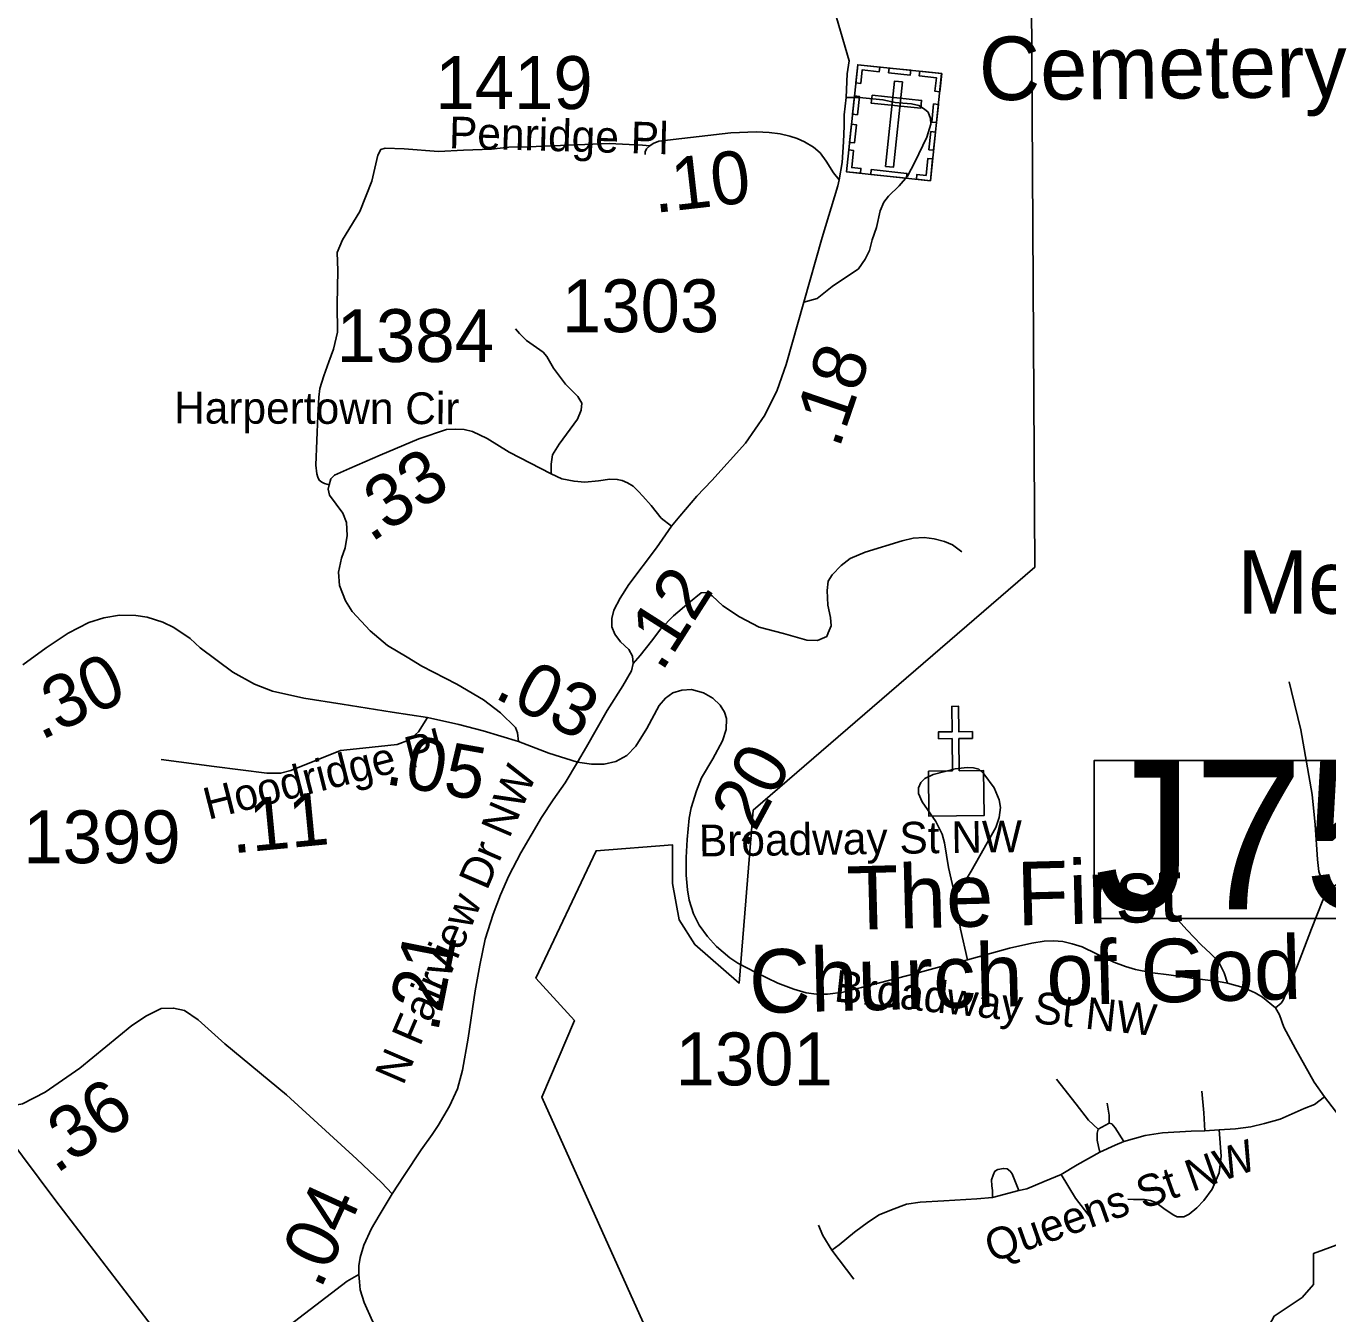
# Model space of a CAD drawing. Extents: x 1159738 to 1321356, y 736314 to 882035.
# Drawn here: x 1239592 to 1242668, y 798032 to 801076 of the extents above; entities that cross this region are included whole.
import ezdxf

# ---------------------------------------------------------------- set-up
doc = ezdxf.new("R2010")
doc.units = 0
for name, color, linetype in [('Exist Boundary Political City Limit New', 7, 'Continuous'), ('Exist Cultural Cemetery CELL', 7, 'Continuous'), ('Exist Cultural Cemetery Label', 7, 'Continuous'), ('Exist Cultural Church CELL', 7, 'Continuous'), ('Exist Cultural Church Label', 7, 'Continuous'), ('Exist Hydrographic Creek Single Shore', 7, 'Continuous'), ('Exist Road Non-System Structure Non-Sys Other Number Label', 7, 'Continuous'), ('Exist Road Non-System Type 51', 7, 'Continuous'), ('Exist Road Non-System Type 51 Label', 7, 'Continuous'), ('Exist Road Secondary Mileage Hundredths English Label', 7, 'Continuous'), ('Exist Road Secondary Type 51 Attributed', 7, 'Continuous'), ('Exist Road Secondary Type 51 Label', 7, 'Continuous'), ('Exist Road Secondary Type 51 Number Label', 7, 'Continuous'), ('Map Preparation Boundary City Limit Buffer Line', 7, 'Continuous')]:
    doc.layers.add(name, color=color, linetype=linetype)

msp = doc.modelspace()

# ---------------------------------------------------------------- linework, layer by layer
at = {"layer": 'Exist Boundary Political City Limit New'}
msp.add_lwpolyline([(1241963.5, 801807.6), (1241975, 799796.7), (1241310.2, 799222.7), (1241276.9, 798813.8), (1241171.7, 798904.9), (1241134.8, 798963.2), (1241119.6, 799049.3), (1241119.6, 799140.4), (1240938.6, 799126.8), (1240796.5, 798825.2), (1240887.4, 798725.6), (1240810.7, 798544.5), (1241353.1, 797336.8)], dxfattribs=at)
at = {"layer": 'Exist Cultural Cemetery CELL'}
for points in [[(1241557.1, 800984.6), (1241755.1, 800963.7), (1241728.4, 800710.4), (1241530.4, 800731.3)], [(1241552.6, 800941.5), (1241563.9, 800940.3), (1241567.3, 800972.3), (1241607.6, 800968), (1241608.8, 800979.1), (1241557.1, 800984.6)], [(1241630.8, 800976.8), (1241682.3, 800971.3), (1241681.1, 800960), (1241629.6, 800965.4)], [(1241662.5, 800944), (1241643.9, 800945.9), (1241622.6, 800744.3), (1241641.2, 800742.3)], [(1241750.6, 800920.5), (1241739.4, 800921.7), (1241742.7, 800953.7), (1241702.4, 800958), (1241703.6, 800969.1), (1241755.2, 800963.6)], [(1241544.8, 800867.7), (1241549.3, 800910.8), (1241560.7, 800909.6), (1241556.1, 800866.5)], [(1241590.6, 800912.6), (1241588.6, 800894), (1241705.7, 800881.7), (1241707.7, 800900.2)], [(1241731.6, 800849.1), (1241736.2, 800892.1), (1241747.5, 800890.9), (1241743, 800847.9)], [(1241537.7, 800800.9), (1241542.3, 800844), (1241553.6, 800842.8), (1241549, 800799.7)], [(1241724.7, 800783.5), (1241729.2, 800826.6), (1241740.6, 800825.4), (1241736, 800782.3)], [(1241563.3, 800727.9), (1241564.5, 800739.3), (1241542.6, 800741.6), (1241546.9, 800781.8), (1241535.8, 800783), (1241530.4, 800731.4)], [(1241695.5, 800713.9), (1241696.7, 800725.3), (1241718.5, 800723), (1241722.8, 800763.2), (1241733.9, 800762.1), (1241728.4, 800710.4)], [(1241588.8, 800736.7), (1241673.2, 800727.8), (1241672, 800716.5), (1241587.6, 800725.4)]]:
    msp.add_lwpolyline(points, close=True, dxfattribs=at)
at = {"layer": 'Exist Cultural Church CELL'}
msp.add_lwpolyline([(1241723.7, 799314.9), (1241780.6, 799315.6), (1241779.8, 799391.7), (1241747.8, 799391.4), (1241747.6, 799407.4), (1241779.6, 799407.7), (1241779, 799467.9), (1241795, 799468), (1241795.7, 799407.9), (1241827.7, 799408.2), (1241827.8, 799392.3), (1241795.8, 799391.9), (1241796.6, 799315.8), (1241854.3, 799316.3), (1241855.4, 799209.8), (1241724.8, 799208.4)], close=True, dxfattribs=at)
at = {"layer": 'Exist Hydrographic Creek Single Shore'}
msp.add_lwpolyline([(1242206.4, 793839.1), (1241985.8, 794170.2), (1241916.8, 794381.7), (1241935.8, 794489.6), (1242168.8, 794800), (1242206.9, 794973.3), (1242171.8, 795243.2), (1242068.9, 795452), (1241849.8, 795666.5), (1241765.8, 795970.2), (1241745.8, 796495.8), (1241867.8, 796683.8), (1241912.8, 796840.4), (1241916.8, 796974.9), (1242092.7, 797329.1), (1242494.7, 797744.6), (1242517.8, 797983.8), (1242540.7, 798026.9), (1242607.2, 798070.7), (1242633.3, 798101), (1242634, 798175), (1242796.5, 798234.8)], dxfattribs=at)
at = {"layer": 'Exist Road Non-System Structure Non-Sys Other Number Label'}
msp.add_lwpolyline([(1243039, 799340.3), (1242115.8, 799340.3), (1242115.8, 798966.5), (1243039, 798966.5)], close=True, dxfattribs=at)
at = {"layer": 'Exist Road Non-System Type 51'}
for points in [[(1241529.8, 800907.4), (1241560.8, 800906.7), (1241616.3, 800901.8), (1241645.6, 800895.3), (1241663.6, 800893.6), (1241683.9, 800892), (1241701, 800887.9), (1241714.9, 800879.8), (1241722.9, 800872.4), (1241728.6, 800857.7), (1241729.5, 800843.9), (1241720.5, 800813.7), (1241692, 800754.1), (1241674.8, 800721.5), (1241654.5, 800697.9), (1241629.2, 800674.2), (1241618.6, 800659.5), (1241609.6, 800639.1), (1241601.6, 800599.5), (1241591, 800570.9), (1241584.5, 800545.7), (1241574.7, 800525.3), (1241558.4, 800502.4), (1241496.4, 800460), (1241461.4, 800432.3), (1241429.3, 800423.3)], [(1240327.2, 800417.8), (1240328.3, 800497.9), (1240327.3, 800540.6), (1240340, 800570.6), (1240380.9, 800638), (1240408.7, 800709.2), (1240422.8, 800770.6), (1240430, 800783.8), (1240440.4, 800787.4), (1240485.2, 800785.8), (1240566.7, 800779.4), (1240625.2, 800782.2), (1240692, 800784.6), (1240732.7, 800789.4), (1240778.1, 800790.6), (1240970, 800798.2), (1241048.7, 800794.7), (1241065.9, 800792.5)], [(1240307.9, 799991.2), (1240297.3, 799994.3), (1240291.1, 799997.6), (1240284.6, 800002.4), (1240281.6, 800009.6), (1240279.2, 800017.2), (1240277, 800038.2), (1240281.4, 800154.5), (1240283.8, 800198.5), (1240286, 800219.2), (1240295.3, 800248.8), (1240307.4, 800282.3), (1240318.2, 800312.4), (1240327.5, 800352.5), (1240327.2, 800417.8)], [(1240832.3, 800017.2), (1240832.7, 800040.6), (1240835.9, 800062.7), (1240851.4, 800088), (1240894.6, 800146.7), (1240903.6, 800167.9), (1240905.2, 800184.2), (1240895.4, 800200.5), (1240866.1, 800229.1), (1240838.4, 800267.4), (1240822.1, 800295.1), (1240813.9, 800304.9), (1240797.6, 800316.4), (1240774, 800332.7), (1240757.7, 800349), (1240748.7, 800360.4)], [(1241026.7, 799569.4), (1241043.2, 799587.9), (1241069.3, 799622.1), (1241091.7, 799650.8), (1241121.3, 799682.2), (1241158, 799712.7), (1241186.7, 799736), (1241199.3, 799736.9), (1241212.8, 799728.9), (1241237.9, 799705.5), (1241277.3, 799679.5), (1241324, 799655.3), (1241381.4, 799640), (1241437, 799624.7), (1241462.1, 799623.9), (1241483.6, 799632.8), (1241487.2, 799641.8), (1241494.4, 799658), (1241492.6, 799677.7), (1241486.3, 799707.3), (1241484.5, 799741.4), (1241487.2, 799763.9), (1241496.2, 799779.1), (1241517.7, 799800.7), (1241539.2, 799817.7), (1241574.2, 799832.1), (1241661.8, 799858.8), (1241687.8, 799865.1), (1241713.8, 799866.9), (1241737.1, 799864.2), (1241762.2, 799857.9), (1241781.1, 799849.8), (1241802.6, 799832.8)], [(1242664.9, 799025.2), (1242654.6, 799053.4), (1242646.1, 799077.2), (1242642.7, 799106.1), (1242637.6, 799187.8), (1242630.8, 799259.8), (1242603.6, 799412.1), (1242581.5, 799502.8), (1242576.4, 799525.7)], [(1240036.3, 799325.5), (1239911.5, 799342.7)], [(1241786.2, 799021.9), (1241771.4, 799087.2), (1241762.1, 799145), (1241756.1, 799165.9), (1241741.3, 799196.1), (1241708.9, 799242.2), (1241700.7, 799262), (1241700.7, 799275.1), (1241706.2, 799288.3), (1241715.5, 799297.1), (1241735.2, 799307), (1241762.7, 799313.6), (1241786.8, 799320.2), (1241815.3, 799323.5), (1241830.1, 799322.4), (1241843.3, 799319.1), (1241854.8, 799308.6), (1241879.5, 799275.1), (1241891, 799246.6), (1241893.8, 799228.5), (1241891, 799205.4), (1241883.4, 799181.8), (1241824.7, 799078.6), (1241796.1, 799030), (1241786.2, 799021.9)], [(1242655.3, 799010.2), (1242664.9, 799025.2), (1242674.9, 799036.6), (1242687.7, 799047.1), (1242698.7, 799053.6), (1242713.3, 799056.8), (1242784.1, 799074.6), (1242860, 799092.4), (1243035.7, 799135.7), (1243212.5, 799182.3)], [(1241816.4, 798868.8), (1241799.9, 798941.2), (1241786.2, 799021.9)], [(1242543.9, 798755.5), (1242557.1, 798766.5), (1242562.2, 798773.8), (1242589.6, 798839.2), (1242629.3, 798942.3), (1242655.3, 799010.2)], [(1242430.4, 798813.4), (1242422.6, 798838), (1242409.5, 798864.9), (1242390.2, 798883.6), (1242368.3, 798904.5), (1242335.4, 798939.1), (1242297.5, 798980.8)], [(1241816.4, 798868.8), (1241915.1, 798896.2), (1241968.4, 798908.3), (1241997.4, 798912.7), (1242019.4, 798913.3), (1242041.3, 798912.2), (1242063.8, 798906.7), (1242086.9, 798899.5), (1242121.2, 798883.1), (1242161.8, 798863.3), (1242189.2, 798852.9), (1242213.4, 798845.8), (1242252.9, 798838.1), (1242291.8, 798833.1), (1242345.9, 798825.5), (1242409, 798817.3), (1242430.4, 798813.4)], [(1241254.4, 798873.7), (1241273.7, 798860.7), (1241316, 798838.7), (1241368.1, 798813.5), (1241405.9, 798799.2), (1241435, 798791), (1241459.7, 798787.7), (1241485.5, 798787.7), (1241522.3, 798792.1), (1241566.1, 798803.6), (1241672.4, 798831), (1241693.3, 798836.5), (1241754.2, 798853), (1241816.4, 798868.8)], [(1242430.4, 798813.4), (1242467.7, 798803.6), (1242496.2, 798790.4), (1242513.2, 798780.5), (1242543.9, 798755.5)], [(1242659.6, 798544.9), (1242635.2, 798579.7), (1242591.3, 798658.8), (1242563.9, 798709.6), (1242553, 798738.6), (1242543.9, 798755.5)], [(1242124.6, 798468.9), (1242101.8, 798489.9), (1242072.6, 798527.4), (1242026.4, 798586.4)], [(1242377.2, 798464.8), (1242374.5, 798506.9), (1242369.9, 798558.1)], [(1242659.6, 798544.9), (1242635.7, 798526.9), (1242611.5, 798517.3), (1242554.8, 798492.2), (1242518.2, 798482.1), (1242485.4, 798473.9), (1242449.7, 798469.3), (1242410.9, 798466.6)], [(1242740, 798440.2), (1242659.6, 798544.9)], [(1242150.7, 798483.1), (1242151.2, 798501.8), (1242146.2, 798530.1)], [(1242150.7, 798483.1), (1242124.6, 798468.9)], [(1242185.8, 798439.2), (1242164.8, 798471.7), (1242157.1, 798480.8), (1242150.7, 798483.1)], [(1240006.2, 797850.2), (1239662.2, 798298.8), (1239544, 798457.2)], [(1242124.6, 798468.9), (1242122.8, 798459.3), (1242122.8, 798442.9), (1242126, 798427.3), (1242129.2, 798414.5)], [(1242185.8, 798439.2), (1242236.1, 798453.4), (1242276.7, 798459.8), (1242344.8, 798463.5), (1242377.2, 798464.8)], [(1242410.9, 798466.6), (1242415.5, 798404.9), (1242410.5, 798365.7), (1242394.5, 798326.9), (1242374.8, 798300.3), (1242357.9, 798282.5), (1242339.7, 798267.9), (1242327.4, 798261.2), (1242311.9, 798261.7), (1242301.9, 798265.8), (1242280.4, 798281.3), (1242261.2, 798295.5), (1242248.9, 798300.1), (1242234.7, 798301.9), (1242218.2, 798301.9), (1242208.2, 798301.9), (1242194.9, 798302.8)], [(1242410.9, 798466.6), (1242377.2, 798464.8)], [(1242129.2, 798414.5), (1242164.8, 798431), (1242185.8, 798439.2)], [(1242129.2, 798414.5), (1242075, 798384), (1242037.5, 798361.6)], [(1241937.5, 798323.2), (1241922, 798363), (1241917, 798369.4), (1241910.1, 798374.5), (1241901, 798375.8), (1241888.2, 798373.5), (1241880.4, 798369), (1241876.7, 798359.8), (1241872.6, 798348.8), (1241873.5, 798334.7), (1241875.4, 798323.2), (1241874.9, 798307.2)], [(1242037.5, 798361.6), (1241997.4, 798344.7), (1241956.7, 798327.8), (1241937.5, 798323.2)], [(1242037.5, 798361.6), (1242071.3, 798305.8), (1242114.2, 798250.2)], [(1241874.9, 798307.2), (1241838.4, 798303.6), (1241760.2, 798299.5), (1241704.2, 798296.3), (1241672.2, 798291.3), (1241636.6, 798278), (1241607.8, 798266.1), (1241582.2, 798249.6), (1241549, 798225.1), (1241512.9, 798194.9), (1241496, 798182.5)], [(1241874.9, 798307.2), (1241937.5, 798323.2)], [(1241496, 798182.5), (1241474.5, 798217.3), (1241464, 798242)], [(1241496, 798182.5), (1241548, 798113.6)]]:
    msp.add_lwpolyline(points, dxfattribs=at)
at = {"layer": 'Exist Road Secondary Type 51 Attributed'}
for points in [[(1241512.7, 800712.4), (1241520.3, 800753.5), (1241522.9, 800802.5), (1241524.7, 800839.3), (1241525.1, 800866.2), (1241529.8, 800907.4), (1241532.2, 800963), (1241536.4, 800993.6), (1241445.3, 801307.1)], [(1241512.7, 800712.4), (1241499.9, 800729.2), (1241482.3, 800756.4), (1241468.3, 800776), (1241452.3, 800789.6), (1241430.8, 800802.2), (1241413.6, 800809.8), (1241396.4, 800815.8), (1241373.7, 800821), (1241347.3, 800824.2), (1241317.7, 800825.8), (1241257.3, 800823.8), (1241087.3, 800803.8), (1241073.8, 800798), (1241065.9, 800792.5), (1241057.7, 800785.8), (1241054.4, 800779), (1241054.4, 800772.4)], [(1241116.7, 799894.2), (1241136.5, 799917.5), (1241176.4, 799965.1), (1241212.3, 800001.9), (1241291.9, 800090.2), (1241337.4, 800156.6), (1241366.9, 800215.2), (1241387.7, 800275.8), (1241429.3, 800423.3), (1241473.2, 800575.9), (1241509.5, 800698.1), (1241512.7, 800712.4)], [(1241116.7, 799894.2), (1241092.1, 799912.8), (1241069.2, 799942.4), (1241049.5, 799964.4), (1241038.7, 799976.1), (1241026.6, 799988.2), (1241013.1, 799996.5), (1241000.6, 800001.5), (1240988.9, 800004.2), (1240971.3, 800004.6), (1240944.8, 800001.3), (1240912.4, 799997.5), (1240886.9, 800000), (1240857.8, 800005.7), (1240832.3, 800017.2), (1240733, 800068.4), (1240681.3, 800100.9), (1240647, 800117.9), (1240626.9, 800122.3), (1240606.8, 800122.9), (1240585.5, 800122.3), (1240520.2, 800100.3), (1240428.6, 800062), (1240356.4, 800030), (1240320.6, 800014.3), (1240311.9, 800005.5), (1240307.9, 799991.2), (1240306.1, 799981.1), (1240309.3, 799967.2), (1240340.2, 799924.6), (1240349.2, 799902.6), (1240351, 799872.1), (1240345.8, 799842.6), (1240337.4, 799818.4), (1240329.9, 799785.5), (1240332.6, 799753.9), (1240346.5, 799717.1), (1240362.7, 799692.4), (1240405.3, 799646.6), (1240446.1, 799611.6), (1240492.6, 799584), (1240527.1, 799562.9), (1240609.9, 799520.4), (1240672.7, 799483.2), (1240713, 799452.8), (1240748.4, 799418.3), (1240752.9, 799405.3), (1240755.1, 799385.1)], [(1240894.7, 799336.2), (1240916, 799372.6), (1240965.3, 799457.9), (1241001.6, 799516.5), (1241022.2, 799551.9), (1241026.7, 799569.4), (1241024.9, 799586.9), (1241015.9, 799602.2), (1240996.2, 799620.8), (1240983.2, 799638.3), (1240976, 799655.9), (1240975.6, 799675.6), (1240980.9, 799695.2), (1240995.3, 799723.4), (1241015.9, 799755.7), (1241081.3, 799842.6), (1241116.7, 799894.2)], [(1239584.2, 799566), (1239639.3, 799606), (1239691.8, 799640.9), (1239740.1, 799666.3), (1239776, 799677), (1239813, 799683.3), (1239851.5, 799682.9), (1239878.3, 799679), (1239914.9, 799667.3), (1239941.5, 799654.6), (1239980, 799628.3), (1240003.4, 799606.3), (1240080.4, 799548.5), (1240131.4, 799520), (1240174.1, 799503.5), (1240248.6, 799487.6), (1240338.9, 799472.8), (1240457.2, 799454.2), (1240540.8, 799441.7)], [(1240894.7, 799336.2), (1240927.6, 799331), (1240957.6, 799331.4), (1240985.4, 799337.3), (1241011.4, 799352.1), (1241033, 799374.1), (1241058.5, 799415.8), (1241087.7, 799469.7), (1241102.5, 799487.2), (1241120.4, 799499.7), (1241141.5, 799506.5), (1241163.9, 799507.8), (1241192.2, 799499.7), (1241214.6, 799487.2), (1241232.1, 799470.6), (1241241.9, 799454.4), (1241246.9, 799439.1), (1241246, 799413.1), (1241237.4, 799386.2), (1241214.6, 799343.6), (1241188.1, 799299.1), (1241176, 799268.4), (1241163.5, 799228), (1241159, 799203.3), (1241154, 799153.1), (1241151.4, 799110.5), (1241151.4, 799068.6), (1241154.5, 799034), (1241159, 799010.2), (1241168.8, 798977.9), (1241182.3, 798950.6), (1241201.6, 798923.6), (1241223.5, 798900.1), (1241254.4, 798873.7)], [(1240540.8, 799441.7), (1240518.9, 799407.4), (1240498.1, 799388.7), (1240468.9, 799377.8), (1240388, 799369), (1240334.9, 799363.6), (1240217.2, 799316.4), (1240193.4, 799309.9), (1240160.6, 799309.9), (1240036.3, 799325.5)], [(1240540.8, 799441.7), (1240614.4, 799425), (1240672.1, 799410.2), (1240755.1, 799385.1)], [(1240755.1, 799385.1), (1240827.2, 799356.9), (1240894.7, 799336.2)], [(1240457, 798315.8), (1240485.5, 798359), (1240525.2, 798419.3), (1240551.3, 798456.3), (1240565.4, 798477.4), (1240592.4, 798523), (1240611.5, 798563.9), (1240622.8, 798607.8), (1240636.5, 798683.8), (1240653.3, 798795.3), (1240663.8, 798855.8), (1240677, 798917.9), (1240695.8, 798977), (1240712.9, 799022.5), (1240732.7, 799067), (1240760.7, 799121.6), (1240809.4, 799204.9), (1240837.4, 799247.3), (1240865.5, 799287), (1240894.7, 799336.2)], [(1240457, 798315.8), (1240432, 798342.6), (1240373.5, 798397.7), (1240207.2, 798549.8), (1240061.9, 798670.4), (1239998.6, 798727.3), (1239966.4, 798748.8), (1239940.5, 798754.6), (1239911.6, 798753.9), (1239876.7, 798736.8), (1239842, 798713.3), (1239719.4, 798613), (1239637.4, 798555.9), (1239583.5, 798528.6), (1239545.1, 798521.1), (1239519.3, 798523.7), (1239496.6, 798532.8), (1239470.2, 798554.8), (1239424.5, 798579.5), (1239392.1, 798585.1), (1239366.7, 798574.8), (1239325.6, 798551.1), (1238923.3, 798222)], [(1240378.3, 798125.3), (1240378.3, 798145.8), (1240381, 798165), (1240390, 798194.4), (1240408.2, 798234.1), (1240426.3, 798264.1), (1240457, 798315.8)], [(1240378.3, 798125.3), (1240350.9, 798109.3), (1240125.8, 797936.5), (1239669.2, 797599.3), (1239361, 797355.7)], [(1240590, 797813.2), (1240568.6, 797828.4), (1240516.4, 797875.5), (1240484.9, 797909.2), (1240448.6, 797954.1), (1240410.5, 798015), (1240390.8, 798058.5), (1240381.5, 798089.1), (1240379.8, 798107.8), (1240378.3, 798125.3)]]:
    msp.add_lwpolyline(points, dxfattribs=at)
at = {"layer": 'Map Preparation Boundary City Limit Buffer Line'}
msp.add_lwpolyline([(1241963.5, 801807.6), (1241975, 799796.7), (1241310.2, 799222.7), (1241276.9, 798813.8), (1241171.7, 798904.9), (1241134.8, 798963.2), (1241119.6, 799049.3), (1241119.6, 799140.4), (1240938.6, 799126.8), (1240796.5, 798825.2), (1240887.4, 798725.6), (1240810.7, 798544.5), (1241353.1, 797336.8)], dxfattribs=at)

# ---------------------------------------------------------------- texts
at = {"layer": 'Exist Cultural Cemetery Label'}
msp.add_text('Cemetery', height=150, rotation=0.531, dxfattribs=at).set_placement((1241843.6, 800900.4))
at = {"layer": 'Exist Cultural Church Label'}
msp.add_text('Meadowbrook', height=150, dxfattribs=at).set_placement((1242454, 799686.9))
for s, p in [('The First ', (1241533.2, 798939.4)), ('Church of God', (1241302, 798742.2))]:
    msp.add_text(s, height=150, rotation=1.5086, dxfattribs=at).set_placement(p)
at = {"layer": 'Exist Road Non-System Structure Non-Sys Other Number Label'}
msp.add_text('J75', height=350, dxfattribs=at).set_placement((1242116.3, 798988.1))
at = {"layer": 'Exist Road Non-System Type 51 Label'}
for s, rotation, p in [('Broadway St NW', 353.8208, (1241499, 798770.7)), ('Queens St NW', 19.4928, (1241873.8, 798152.3))]:
    msp.add_text(s, height=75, rotation=rotation, dxfattribs=at).set_placement(p)
at = {"layer": 'Exist Road Secondary Mileage Hundredths English Label'}
for s, rotation, p in [('.10', 6.4867, (1241077.6, 800634)), ('.18', 71.0954, (1241512.6, 800075)), ('.33', 33.6146, (1240406.8, 799853.7)), ('.12', 57.4701, (1241093.7, 799546.7)), ('.30', 25.658, (1239627.1, 799386.6)), ('.03', 333.4176, (1240694.3, 799489.9)), ('.05', 349.9597, (1240436.8, 799285)), ('.20', 61.6249, (1241292.6, 799128)), ('.11', 5.4966, (1240079.9, 799120.2)), ('.21', 78.7694, (1240564.7, 798694.6)), ('.36', 34.8511, (1239662.6, 798361.1)), ('.04', 65.3931, (1240287.6, 798087.8))]:
    msp.add_text(s, height=125, rotation=rotation, dxfattribs=at).set_placement(p)
at = {"layer": 'Exist Road Secondary Type 51 Label'}
for s, rotation, p in [('Penridge Pl', 358.3872, (1240590.4, 800787.4)), ('Harpertown Cir', 359.8492, (1239941.6, 800136.6)), ('Hoodridge Pl', 14.2081, (1240022.4, 799199.6)), ('N Fairview Dr NW', 66.7542, (1240482.9, 798569.9)), ('Broadway St NW', 0.8014, (1241182.1, 799112.9))]:
    msp.add_text(s, height=75, rotation=rotation, dxfattribs=at).set_placement(p)
at = {"layer": 'Exist Road Secondary Type 51 Number Label'}
for s, p in [('1419', (1240559, 800879.8)), ('1303', (1240857.9, 800352.3)), ('1384', (1240325.7, 800281.7)), ('1399', (1239585.5, 799097.1)), ('1301', (1241126.4, 798572.1))]:
    msp.add_text(s, height=125, dxfattribs=at).set_placement(p)

doc.saveas('drawing.dxf')
